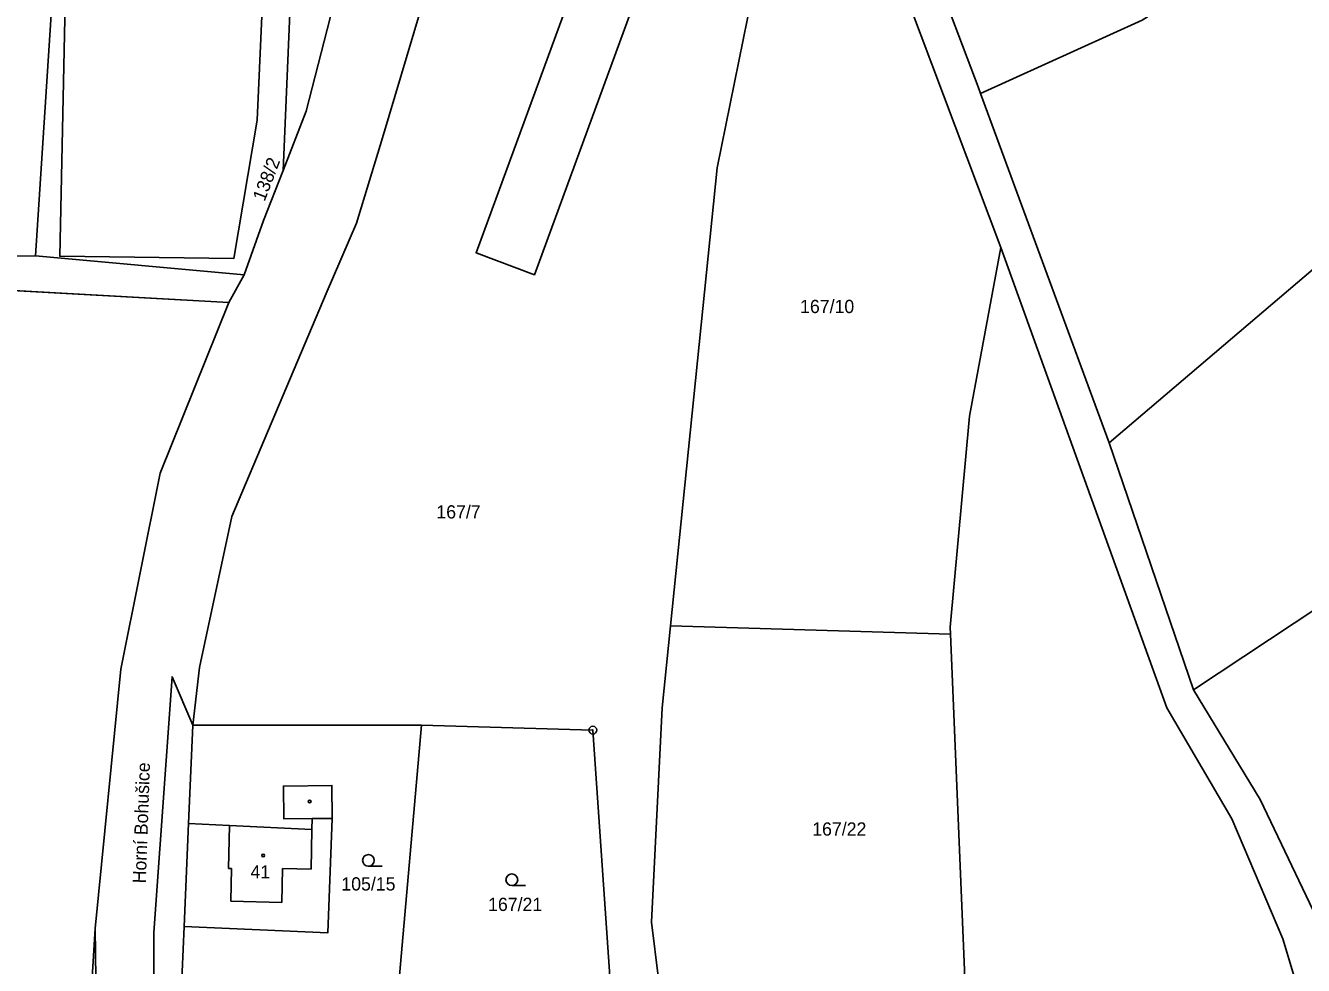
# Model space of a CAD drawing. Extents: x -680203 to -673936, y -1102717 to -1093650.
# Drawn here: x -678635.7 to -678471.6, y -1097059.9 to -1096939.2 of the extents above; entities that cross this region are included whole.
import ezdxf

# ---------------------------------------------------------------- set-up
doc = ezdxf.new("R2010")
doc.units = 0
for name, color, linetype in [('SOxx02xx_Koleje_param další_Popis10', 7, 'Continuous'), ('SOxx02xx_Staničení_Popis10', 7, 'Continuous'), ('SOxxxxxx_Koleje_hlavní_body_Popis10', 7, 'Continuous'), ('SOxxxxxx_Koleje_LN_parametry_Popis10', 7, 'Continuous'), ('SOxxxxxx_Koleje_param další_Popis10', 7, 'Continuous'), ('SOxxxxxx_Osa_bod_P', 7, 'Continuous'), ('SOxxxxxx_Staničení_Popis10', 7, 'Continuous'), ('x_prac', 7, 'Continuous')]:
    doc.layers.add(name, color=color, linetype=linetype)

msp = doc.modelspace()

# ---------------------------------------------------------------- linework, layer by layer
at = {"layer": 'SOxx02xx_Koleje_param další_Popis10'}
for radius in [0.5, 0.0303]:
    msp.add_circle((-678562.84, -1097029.72), radius, dxfattribs=at)
at = {"layer": 'SOxxxxxx_Koleje_hlavní_body_Popis10'}
for p, q in [((-678591.65, -1097047.2), (-678589.9, -1097047.2)), ((-678573.24, -1097049.69), (-678571.49, -1097049.69))]:
    msp.add_line(p, q, dxfattribs=at)
for centre in [(-678591.65, -1097046.45), (-678573.24, -1097048.94)]:
    msp.add_circle(centre, 0.75, dxfattribs=at)
at = {"layer": 'SOxxxxxx_Koleje_LN_parametry_Popis10'}
for points in [[(-678545.79, -1096904.25), (-678540.35, -1096889.64), (-678543.74, -1096881.68), (-678543.89, -1096876.21), (-678553.29, -1096901.47), (-678577.83, -1096968.42), (-678570.35, -1096971.24)], [(-678685.88, -1096964.65), (-678686.58, -1096968.11), (-678666.07, -1096971.66), (-678609.59, -1096974.79), (-678607.62, -1096971.23), (-678634.42, -1096968.82), (-678647.87, -1096968.95), (-678651.15, -1096968.99), (-678664.69, -1096969.12)]]:
    msp.add_lwpolyline(points, close=True, dxfattribs=at)
at = {"layer": 'SOxxxxxx_Koleje_param další_Popis10'}
for centre in [(-678599.2, -1097038.88), (-678605.16, -1097045.81)]:
    msp.add_circle(centre, 0.175, dxfattribs=at)
at = {"layer": 'SOxxxxxx_Staničení_Popis10'}
for p, q in [((-678609.64, -1097047.5), (-678609.5, -1097041.95)), ((-678598.9, -1097042.47), (-678599, -1097047.57)), ((-678596.29, -1097041.05), (-678598.87, -1097041.08)), ((-678609.24, -1097047.51), (-678609.64, -1097047.5)), ((-678609.34, -1097051.7), (-678609.24, -1097047.51)), ((-678602.68, -1097047.5), (-678602.76, -1097051.86)), ((-678599, -1097047.57), (-678602.68, -1097047.5)), ((-678602.76, -1097051.86), (-678609.34, -1097051.7))]:
    msp.add_line(p, q, dxfattribs=at)
at = {"layer": 'x_prac'}
for p, q in [((-678546.89, -1096957.51), (-678535.41, -1096901.26)), ((-678513.06, -1096947.95), (-678496.56, -1096992.82)), ((-678552.88, -1097016.34), (-678546.89, -1096957.51)), ((-678609.59, -1096974.79), (-678607.62, -1096971.23)), ((-678618.39, -1096996.74), (-678609.59, -1096974.79)), ((-678496.56, -1096992.82), (-678485.73, -1097024.55)), ((-678553.95, -1097026.87), (-678552.88, -1097016.34)), ((-678552.88, -1097016.34), (-678516.93, -1097017.39)), ((-678516.97, -1097016.51), (-678516.93, -1097017.39)), ((-678516.93, -1097017.39), (-678514.98, -1097063.57)), ((-678614.2, -1097029.09), (-678614.74, -1097041.7)), ((-678614.2, -1097029.09), (-678584.85, -1097029.08)), ((-678587.99, -1097065.16), (-678584.85, -1097029.08)), ((-678614.74, -1097041.7), (-678615.31, -1097054.94)), ((-678615.31, -1097054.94), (-678616.01, -1097071.04))]:
    msp.add_line(p, q, dxfattribs=at)
for points in [[(-678525.53, -1096731.99), (-678536.56, -1096777.43), (-678540.3, -1096791.08), (-678544.41, -1096801.28), (-678555.2, -1096821.72), (-678564.24, -1096837.78), (-678571.45, -1096853.07), (-678582.73, -1096884.42), (-678593.82, -1096927.55), (-678599.63, -1096950.23), (-678602.59, -1096957.84)], [(-678496.56, -1096992.82), (-678403.28, -1096913.39), (-678299.71, -1096825.24), (-678281.17, -1096798.22)], [(-678485.73, -1097024.55), (-678469.47, -1097013.8), (-678411.92, -1096961.87), (-678347.79, -1096905.68), (-678291.76, -1096863.06), (-678268.47, -1096841.47), (-678256.45, -1096817.32)], [(-678597.09, -1096973.64), (-678593.19, -1096964.62), (-678589.84, -1096953.66), (-678582.67, -1096929.52), (-678572.51, -1096887.73), (-678561.94, -1096856.38), (-678555.84, -1096844.94), (-678545.17, -1096828.69)], [(-678602.27, -1096869.32), (-678605.96, -1096951.37), (-678608.93, -1096969.15), (-678631.28, -1096968.86), (-678629.79, -1096897.63)], [(-678602.59, -1096957.84), (-678601.06, -1096921.45), (-678602.27, -1096869.32)], [(-678537.95, -1096882.26), (-678513.34, -1096947.1), (-678513.06, -1096947.95)], [(-678607.62, -1096971.23), (-678634.42, -1096968.82), (-678629.79, -1096897.63)], [(-678510.43, -1096967.75), (-678531.04, -1096912.97), (-678535.41, -1096901.26)], [(-678513.06, -1096947.95), (-678492.31, -1096938.53), (-678467.62, -1096922.93), (-678445.7, -1096907.05)], [(-678602.59, -1096957.84), (-678605.11, -1096964.26), (-678607.62, -1096971.23)], [(-678510.43, -1096967.75), (-678514.47, -1096989.41), (-678516.97, -1097016.51)], [(-678440.01, -1097167.86), (-678450.64, -1097135.11), (-678474.23, -1097056.54), (-678480.8, -1097041.1), (-678489.13, -1097026.85), (-678510.43, -1096967.75)], [(-678609.59, -1096974.79), (-678664.08, -1096971.78), (-678666.07, -1096971.66)], [(-678614.2, -1097029.09), (-678613.36, -1097021.67), (-678609.21, -1097002.3), (-678597.09, -1096973.64)], [(-678626.76, -1097055.19), (-678623.43, -1097021.91), (-678618.39, -1096996.74)], [(-678614.2, -1097029.09), (-678616.87, -1097022.87), (-678619.22, -1097055.72), (-678619.26, -1097080.67), (-678616.25, -1097099.83), (-678612.86, -1097131.86), (-678607.76, -1097158.21), (-678599.45, -1097190.54), (-678587.02, -1097231.25), (-678583.95, -1097238.18), (-678581.3, -1097240.3)], [(-678485.73, -1097024.55), (-678477.17, -1097038.63), (-678469.45, -1097054.75)], [(-678553.51, -1097068.94), (-678555.32, -1097054.38), (-678553.95, -1097026.87)], [(-678584.85, -1097029.08), (-678562.84, -1097029.72), (-678560.06, -1097069.99)], [(-678615.31, -1097054.94), (-678596.88, -1097055.77), (-678596.29, -1097041.05), (-678596.34, -1097036.83), (-678602.56, -1097036.91), (-678602.51, -1097041.13), (-678598.87, -1097041.08), (-678598.9, -1097042.47), (-678609.5, -1097041.95), (-678614.74, -1097041.7)], [(-678626.76, -1097055.19), (-678630.53, -1097117.55), (-678615.56, -1097178.29), (-678597.58, -1097223.5)], [(-678597.58, -1097223.5), (-678610.61, -1097175.91), (-678626.19, -1097096.77), (-678626.76, -1097055.19)]]:
    msp.add_lwpolyline(points, dxfattribs=at)

# ---------------------------------------------------------------- texts
at = {"layer": 'SOxx02xx_Staničení_Popis10'}
msp.add_text('Horní Bohušice', height=1.7, rotation=88, dxfattribs=at).set_placement((-678620.24, -1097049.42))
at = {"layer": 'SOxxxxxx_Osa_bod_P'}
msp.add_text('138/2', height=1.7, rotation=69, dxfattribs=at).set_placement((-678604.99, -1096961.91))
for s, p in [('167/10', (-678536.23, -1096976.16)), ('167/7', (-678582.93, -1097002.54)), ('167/22', (-678534.67, -1097043.27)), ('41', (-678606.8, -1097048.77)), ('105/15', (-678595.13, -1097050.32)), ('167/21', (-678576.29, -1097052.95))]:
    msp.add_text(s, height=1.7, dxfattribs=at).set_placement(p)

doc.saveas('drawing.dxf')
